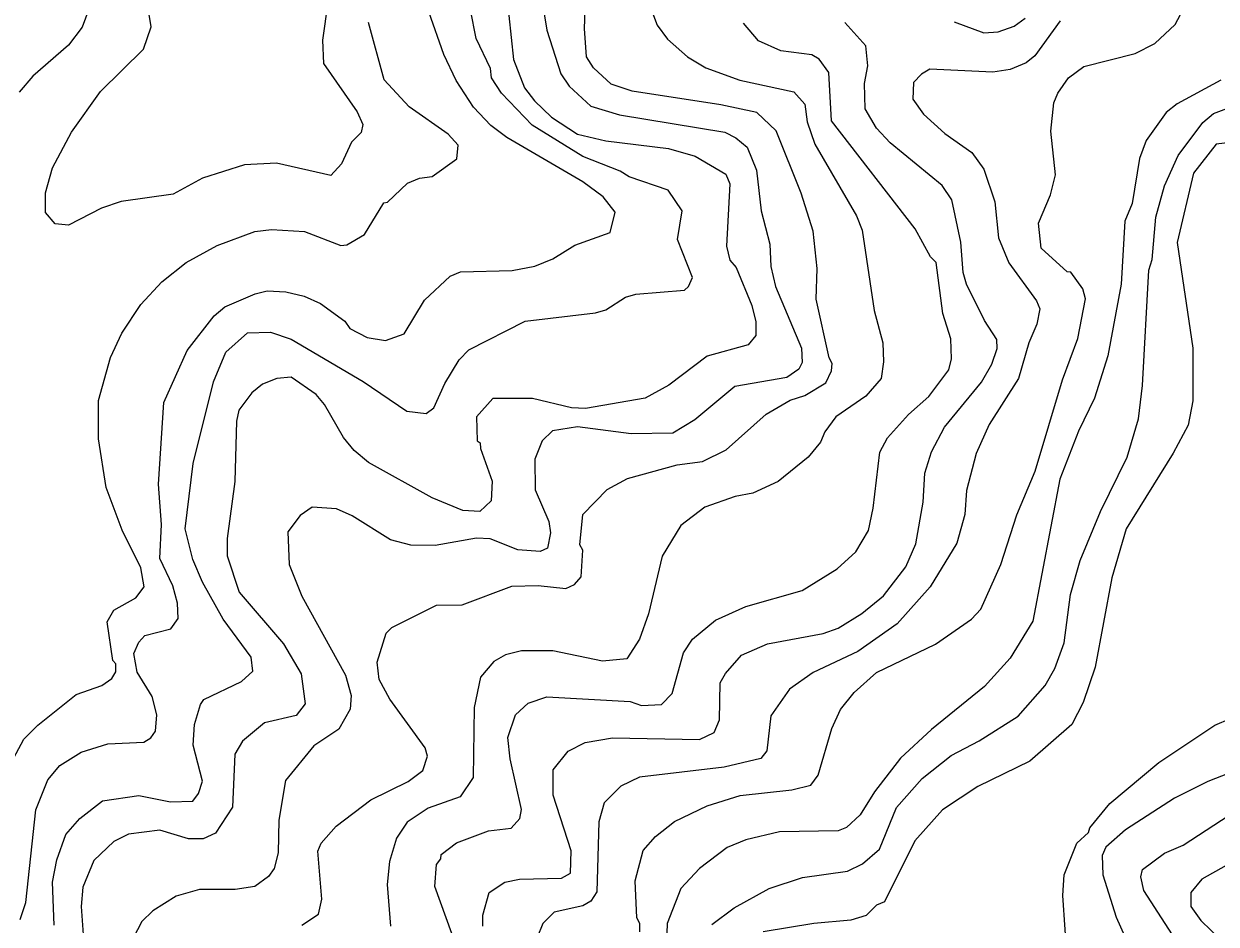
# Model space of a CAD drawing. Extents: x 673.3 to 698.5, y 6984.3 to 7012.3.
# Drawn here: x 690.563 to 691.793, y 6986.181 to 6987.11 of the extents above; entities that cross this region are included whole.
import ezdxf

# ---------------------------------------------------------------- set-up
doc = ezdxf.new("R2010")
doc.units = 0
doc.header["$LTSCALE"] = 0.032
doc.layers.add('1', color=7, linetype='Continuous', lineweight=25)
doc.layers.add('2', color=7, linetype='Continuous', lineweight=13)

msp = doc.modelspace()

# ---------------------------------------------------------------- linework, layer by layer
at = {"layer": '1'}
for points in [[(691.0581, 6987.1644), (691.0679, 6987.0735), (691.0792, 6987.0442), (691.0895, 6987.0306), (691.1072, 6987.0138), (691.134, 6986.9962), (691.1633, 6986.9895), (691.2279, 6986.9815), (691.2555, 6986.9738), (691.2869, 6986.955), (691.2911, 6986.945), (691.2878, 6986.8807), (691.2911, 6986.8665), (691.2976, 6986.8588), (691.314, 6986.8195), (691.3179, 6986.8029), (691.3179, 6986.7886), (691.31, 6986.779), (691.2677, 6986.7675), (691.2281, 6986.7374), (691.2037, 6986.7242), (691.1422, 6986.7134), (691.1278, 6986.7142), (691.0874, 6986.7236), (691.0466, 6986.7237), (691.0297, 6986.7048), (691.0305, 6986.6802), (691.0336, 6986.6779), (691.0337, 6986.672), (691.0459, 6986.6384), (691.045, 6986.6183), (691.0331, 6986.6072), (691.0156, 6986.6083), (690.984, 6986.6213), (690.9182, 6986.6576), (690.9036, 6986.6699), (690.8926, 6986.6835), (690.8728, 6986.7176), (690.8641, 6986.7278), (690.8384, 6986.7457), (690.8237, 6986.7442), (690.809, 6986.7385), (690.7977, 6986.7297), (690.7845, 6986.7116), (690.782, 6986.7002), (690.7804, 6986.6381), (690.7724, 6986.5794), (690.7723, 6986.5615), (690.7847, 6986.5241), (690.8305, 6986.4708), (690.8488, 6986.4396), (690.8528, 6986.4088), (690.8437, 6986.3966), (690.8108, 6986.3892), (690.7884, 6986.3702), (690.7802, 6986.3569), (690.7779, 6986.3023), (690.7603, 6986.2755), (690.7478, 6986.2695), (690.7324, 6986.2695), (690.703, 6986.2784), (690.6707, 6986.2744), (690.6553, 6986.2666), (690.6348, 6986.2471), (690.6236, 6986.2197), (690.6217, 6986.1996), (690.6249, 6986.1563)], [(691.0362, 6986.1794), (691.0362, 6986.1907), (691.0429, 6986.2142), (691.0588, 6986.2248), (691.0741, 6986.228), (691.1175, 6986.2288), (691.1267, 6986.2341), (691.1273, 6986.2572), (691.1089, 6986.3147), (691.1088, 6986.3405), (691.1242, 6986.3598), (691.1419, 6986.369), (691.1702, 6986.3737), (691.2598, 6986.3721), (691.275, 6986.3791), (691.2804, 6986.3922), (691.2812, 6986.4305), (691.2866, 6986.4402), (691.3033, 6986.4591), (691.3299, 6986.4707), (691.3874, 6986.4813), (691.4028, 6986.4867), (691.4273, 6986.502), (691.4496, 6986.52), (691.4728, 6986.5499), (691.4831, 6986.5738), (691.4905, 6986.6169), (691.4923, 6986.6468), (691.4992, 6986.6686), (691.5127, 6986.694), (691.551, 6986.7404), (691.5615, 6986.7592), (691.5671, 6986.7752), (691.5668, 6986.7846), (691.5539, 6986.8041), (691.5352, 6986.8418), (691.532, 6986.8536), (691.5295, 6986.885), (691.5204, 6986.9286), (691.5103, 6986.9434), (691.4566, 6986.9875), (691.4426, 6987.0027), (691.4309, 6987.0224), (691.43, 6987.0487), (691.4335, 6987.0667), (691.4316, 6987.0876), (691.4099, 6987.1115)], [(691.5228, 6987.1121), (691.5532, 6987.101), (691.5679, 6987.1018), (691.5845, 6987.1076), (691.5959, 6987.116)], [(691.8134, 6986.9886), (691.7929, 6986.9862), (691.7695, 6986.9563), (691.7529, 6986.8846), (691.769, 6986.7755), (691.7691, 6986.7212), (691.7641, 6986.6962), (691.7487, 6986.6673), (691.7, 6986.5891), (691.6854, 6986.5388), (691.6682, 6986.4465), (691.6557, 6986.41), (691.644, 6986.3875), (691.6007, 6986.3496), (691.547, 6986.3234), (691.5107, 6986.2994), (691.4822, 6986.2675), (691.4507, 6986.2046), (691.4426, 6986.201), (691.4319, 6986.1905), (691.4161, 6986.1855), (691.3777, 6986.1822), (691.3255, 6986.1734)], [(691.642, 6986.106), (691.6347, 6986.2112), (691.6363, 6986.2325), (691.6493, 6986.2651), (691.6614, 6986.276), (691.6626, 6986.281), (691.6833, 6986.3058), (691.734, 6986.3484), (691.7916, 6986.3866), (691.8402, 6986.4074)]]:
    msp.add_lwpolyline(points, dxfattribs=at)
at = {"layer": '2'}
for points in [[(691.1781, 6986.9583), (691.1393, 6986.9732), (691.0872, 6987.0058), (691.0555, 6987.0385), (691.0451, 6987.0546), (691.0442, 6987.0641), (691.0294, 6987.095), (691.0059, 6987.2136)], [(690.8493, 6986.1805), (690.8665, 6986.1919), (690.87, 6986.2072), (690.866, 6986.2569), (690.8695, 6986.2649), (690.8849, 6986.2827), (690.9206, 6986.3098), (690.9593, 6986.3287), (690.9743, 6986.3399), (690.9791, 6986.3549), (690.9766, 6986.3632), (690.9403, 6986.4135), (690.9292, 6986.4339), (690.9273, 6986.4517), (690.9364, 6986.4817), (690.9422, 6986.4874), (690.9884, 6986.5104), (691.0148, 6986.5107), (691.0662, 6986.53), (691.0935, 6986.5308), (691.1218, 6986.5276), (691.1308, 6986.5318), (691.1377, 6986.5398), (691.1395, 6986.5674), (691.1363, 6986.5727), (691.1396, 6986.6039), (691.1646, 6986.63), (691.1854, 6986.6412), (691.2367, 6986.6553), (691.263, 6986.6587), (691.2875, 6986.6708), (691.3288, 6986.7077), (691.3535, 6986.7221), (691.3686, 6986.7268), (691.3901, 6986.74), (691.396, 6986.7524), (691.3967, 6986.7597), (691.3936, 6986.7655), (691.3802, 6986.8263), (691.3814, 6986.8578), (691.3772, 6986.8964), (691.3649, 6986.9355), (691.339, 6986.9999), (691.3189, 6987.0187), (691.2819, 6987.0267), (691.1903, 6987.0406), (691.1687, 6987.0481), (691.1505, 6987.0649), (691.1431, 6987.0762), (691.1411, 6987.1052), (691.1436, 6987.1722)], [(690.8813, 6987.169), (690.8708, 6987.0934), (690.8717, 6987.0694), (690.9066, 6987.0195), (690.9123, 6987.0063), (690.9108, 6986.998), (690.9006, 6986.9882), (690.8903, 6986.9657), (690.8794, 6986.9536), (690.8234, 6986.9666), (690.7904, 6986.9648), (690.747, 6986.951), (690.7166, 6986.9344), (690.6629, 6986.9268), (690.6426, 6986.92), (690.6086, 6986.9024), (690.595, 6986.9038), (690.585, 6986.9155), (690.5851, 6986.9359), (690.592, 6986.9618), (690.6119, 6986.9983), (690.6418, 6987.0405), (690.686, 6987.0841), (690.6941, 6987.1072), (690.6899, 6987.1326)], [(691.0971, 6987.1354), (691.1022, 6987.1036), (691.1168, 6987.0586), (691.1252, 6987.046), (691.1476, 6987.0253), (691.1773, 6987.0162), (691.2861, 6986.9983), (691.2975, 6986.9926), (691.3089, 6986.9828), (691.3187, 6986.9592), (691.3235, 6986.9172), (691.3325, 6986.883), (691.3334, 6986.8597), (691.3381, 6986.8393)], [(690.6297, 6987.1254), (690.6228, 6987.1067), (690.6088, 6987.0883), (690.5719, 6987.0561), (690.5579, 6987.0396)], [(690.5587, 6986.1864), (690.5646, 6986.2038), (690.5751, 6986.2994), (690.5875, 6986.3304), (690.5999, 6986.3453), (690.6216, 6986.359), (690.6493, 6986.3674), (690.6863, 6986.3693), (690.6938, 6986.3738), (690.6983, 6986.3806), (690.6997, 6986.3973), (690.695, 6986.4162), (690.6796, 6986.4414), (690.6762, 6986.4608), (690.6811, 6986.4722), (690.6876, 6986.4794), (690.7144, 6986.4862), (690.7217, 6986.4968), (690.7211, 6986.5126), (690.7162, 6986.5303), (690.703, 6986.5586), (690.7046, 6986.5938), (690.7014, 6986.6352), (690.7071, 6986.7196), (690.7313, 6986.7733), (690.7589, 6986.809), (690.7699, 6986.8184), (690.8013, 6986.8318), (690.8136, 6986.8346), (690.8331, 6986.8339), (690.8519, 6986.8293), (690.8689, 6986.8217), (690.8938, 6986.8035), (690.899, 6986.7959), (690.9168, 6986.7865), (690.9359, 6986.7834), (690.9552, 6986.7904), (690.976, 6986.825), (691.0027, 6986.85), (691.0131, 6986.8542), (691.0665, 6986.8558), (691.09, 6986.8602), (691.1084, 6986.8679), (691.1311, 6986.8819), (691.1677, 6986.8948), (691.1728, 6986.9159), (691.1605, 6986.9317), (691.1393, 6986.9472), (691.0611, 6986.9928), (691.0445, 6987.0053), (691.0265, 6987.0242), (691.0088, 6987.0516), (690.996, 6987.0787), (690.9806, 6987.1227)], [(691.1981, 6986.1737), (691.1981, 6986.182), (691.195, 6986.188), (691.1933, 6986.2261), (691.2018, 6986.2576), (691.2146, 6986.272), (691.2339, 6986.2875), (691.2676, 6986.3034), (691.3018, 6986.3141), (691.3551, 6986.32), (691.3748, 6986.325), (691.3824, 6986.3353), (691.3965, 6986.3832), (691.4054, 6986.4029), (691.4194, 6986.4203), (691.4426, 6986.4412), (691.5034, 6986.4702), (691.5405, 6986.4962), (691.5503, 6986.5064), (691.5707, 6986.5526), (691.5873, 6986.6038), (691.6063, 6986.6487), (691.6343, 6986.7431), (691.6503, 6986.7855), (691.6581, 6986.8264), (691.6554, 6986.8367), (691.6429, 6986.8539), (691.6393, 6986.8544), (691.6123, 6986.8789), (691.6095, 6986.9047), (691.6221, 6986.9337), (691.6273, 6986.9543), (691.6224, 6986.9993), (691.6256, 6987.0287), (691.6296, 6987.0388), (691.6406, 6987.0546), (691.6565, 6987.0661), (691.7093, 6987.0797), (691.7297, 6987.0899), (691.7508, 6987.1095), (691.7614, 6987.1296)], [(691.2087, 6987.1289), (691.2163, 6987.1089), (691.2269, 6987.0942), (691.2475, 6987.0761), (691.2663, 6987.0648), (691.3014, 6987.0519), (691.3573, 6987.0399), (691.3684, 6987.0273), (691.371, 6987.0092), (691.3787, 6986.9859), (691.4217, 6986.912), (691.4277, 6986.8975), (691.44, 6986.8146), (691.4491, 6986.7811), (691.4498, 6986.7615), (691.4473, 6986.7445), (691.4316, 6986.7262), (691.4006, 6986.7047), (691.3891, 6986.6893), (691.3847, 6986.6785), (691.372, 6986.6631), (691.341, 6986.638)], [(690.577, 6986.3868), (690.6165, 6986.4183), (690.6431, 6986.4276), (690.6533, 6986.4348), (690.6574, 6986.4416), (690.6574, 6986.4499), (690.6543, 6986.4535), (690.6485, 6986.4933), (690.6554, 6986.5052), (690.678, 6986.518), (690.6866, 6986.5295), (690.6833, 6986.5491), (690.6641, 6986.5878), (690.6477, 6986.6319), (690.6396, 6986.6821), (690.6396, 6986.7217), (690.6519, 6986.766), (690.6636, 6986.791), (690.6833, 6986.8206), (690.7051, 6986.844), (690.73, 6986.8639), (690.762, 6986.8815), (690.801, 6986.8958), (690.8181, 6986.8981), (690.8523, 6986.8958), (690.8898, 6986.8814), (690.8959, 6986.8821), (690.9141, 6986.8927), (690.9341, 6986.9254), (690.9379, 6986.9262), (690.9585, 6986.9459), (690.971, 6986.951), (690.9841, 6986.9527), (691.0094, 6986.9708), (691.0108, 6986.985), (691.0004, 6986.9965), (690.9603, 6987.0245), (690.9344, 6987.0524), (690.9181, 6987.1117)], [(691.0044, 6986.172), (690.9867, 6986.2203), (690.9885, 6986.2431), (690.9929, 6986.2488), (690.9932, 6986.2533), (691.0092, 6986.2653), (691.0421, 6986.2776), (691.0655, 6986.2806), (691.0743, 6986.2905), (691.076, 6986.2996), (691.0646, 6986.352), (691.0622, 6986.3739), (691.0698, 6986.3974), (691.0831, 6986.4094), (691.1022, 6986.416), (691.1884, 6986.4111), (691.1999, 6986.4071), (691.2207, 6986.4079), (691.2316, 6986.4195), (691.2435, 6986.4615), (691.2526, 6986.4753), (691.2763, 6986.495), (691.3078, 6986.5093), (691.3659, 6986.5258), (691.402, 6986.5481), (691.4211, 6986.5656), (691.4342, 6986.5877), (691.4392, 6986.6107), (691.4458, 6986.6684), (691.454, 6986.6831), (691.4756, 6986.7073), (691.4966, 6986.7258), (691.5173, 6986.7532), (691.5199, 6986.7645), (691.5191, 6986.7851), (691.5108, 6986.8113), (691.5042, 6986.8639), (691.4981, 6986.87), (691.4825, 6986.8988), (691.3961, 6987.01), (691.3932, 6987.0599), (691.3832, 6987.0737), (691.3756, 6987.0781), (691.3437, 6987.0824), (691.3207, 6987.0925), (691.3052, 6987.111)], [(691.632, 6987.1131), (691.606, 6987.0773), (691.597, 6987.0698), (691.5804, 6987.0629), (691.5624, 6987.0603), (691.4976, 6987.0633), (691.4889, 6987.0584), (691.4806, 6987.0495), (691.48, 6987.0326), (691.4911, 6987.0169), (691.5131, 6986.9969), (691.5408, 6986.9773), (691.5531, 6986.9602), (691.5647, 6986.9264), (691.5684, 6986.8894), (691.579, 6986.8637), (691.6077, 6986.8243), (691.6109, 6986.8162), (691.6081, 6986.8005), (691.5996, 6986.781), (691.589, 6986.7442), (691.5588, 6986.6968), (691.5454, 6986.667), (691.5354, 6986.6289), (691.5336, 6986.6041), (691.5254, 6986.5746), (691.498, 6986.5295), (691.4639, 6986.4914), (691.4232, 6986.4626), (691.3771, 6986.4411), (691.3527, 6986.4239), (691.3333, 6986.3963), (691.3294, 6986.3601)], [(691.7978, 6987.0521), (691.7529, 6987.0275), (691.7415, 6987.0186), (691.7209, 6986.99), (691.7138, 6986.9712), (691.7063, 6986.925), (691.6986, 6986.9065), (691.6949, 6986.8417), (691.6812, 6986.7676), (691.6676, 6986.724), (691.6509, 6986.69), (691.6316, 6986.6404)], [(691.7537, 6986.9742), (691.7791, 6987.0083), (691.7902, 6987.0177), (691.8095, 6987.0248)], [(691.2726, 6986.1811), (691.2957, 6986.1984), (691.3317, 6986.2181), (691.3662, 6986.2296), (691.4125, 6986.2362), (691.4281, 6986.2436), (691.4455, 6986.2589), (691.463, 6986.3018), (691.4895, 6986.3318), (691.5195, 6986.3553), (691.5486, 6986.3706), (691.5886, 6986.3962), (691.6166, 6986.4276), (691.6265, 6986.4452), (691.6362, 6986.4716), (691.6426, 6986.5217), (691.6525, 6986.5567), (691.6736, 6986.6072), (691.701, 6986.6633), (691.7127, 6986.7029), (691.7169, 6986.7371), (691.7234, 6986.856), (691.7268, 6986.867), (691.7308, 6986.9107), (691.7397, 6986.9429), (691.7537, 6986.9742)], [(690.594, 6986.1805), (690.5923, 6986.2249), (690.5965, 6986.2479), (690.6061, 6986.2741), (690.6204, 6986.2903), (690.6437, 6986.3087), (690.6812, 6986.3143), (690.7138, 6986.3078), (690.7369, 6986.3085), (690.743, 6986.3161), (690.747, 6986.3289), (690.7372, 6986.366), (690.7388, 6986.3873), (690.7448, 6986.4082), (690.7485, 6986.4131), (690.7872, 6986.4317), (690.799, 6986.4425), (690.7972, 6986.4569), (690.7683, 6986.496), (690.7469, 6986.5344), (690.7371, 6986.5575), (690.7291, 6986.5893), (690.7373, 6986.6566), (690.7584, 6986.741), (690.7711, 6986.7714), (690.7933, 6986.7913), (690.817, 6986.7922), (690.8385, 6986.7848), (690.9126, 6986.7413), (690.9578, 6986.7105), (690.9777, 6986.7084), (690.9856, 6986.7142), (690.9969, 6986.7391), (691.0118, 6986.7637), (691.0218, 6986.774), (691.08, 6986.8036), (691.1526, 6986.8119), (691.1632, 6986.8152), (691.1835, 6986.8281), (691.1943, 6986.8312), (691.2442, 6986.8356), (691.2485, 6986.8392), (691.2527, 6986.8485), (691.2373, 6986.8876), (691.2421, 6986.9173), (691.2275, 6986.9387), (691.1874, 6986.9525), (691.1781, 6986.9583)], [(691.3381, 6986.8393), (691.3652, 6986.7755), (691.3659, 6986.7609), (691.3624, 6986.7539), (691.3499, 6986.7452), (691.2962, 6986.736), (691.255, 6986.7017), (691.2323, 6986.6881), (691.1894, 6986.6873), (691.1341, 6986.6945), (691.1081, 6986.6905), (691.0976, 6986.6799), (691.0899, 6986.6612), (691.0904, 6986.6296), (691.1044, 6986.597), (691.1061, 6986.5852), (691.1029, 6986.5694), (691.0953, 6986.5658), (691.0725, 6986.5676), (691.0437, 6986.5788), (691.0298, 6986.5798), (690.9872, 6986.5722), (690.962, 6986.5723), (690.941, 6986.5779), (690.9015, 6986.6027), (690.8851, 6986.6099), (690.86, 6986.6115), (690.8476, 6986.6029), (690.835, 6986.5862), (690.8364, 6986.5526), (690.8495, 6986.5198), (690.8946, 6986.4384), (690.9003, 6986.4173), (690.8992, 6986.4031), (690.8876, 6986.3825), (690.8619, 6986.3655), (690.8326, 6986.3295), (690.8259, 6986.2888), (690.825, 6986.2551), (690.8208, 6986.2388), (690.815, 6986.2308), (690.8011, 6986.2204), (690.7806, 6986.2174), (690.7437, 6986.2173), (690.7199, 6986.2102), (690.6957, 6986.1954), (690.6845, 6986.1841), (690.6711, 6986.1586)], [(691.341, 6986.638), (691.3148, 6986.6259), (691.2966, 6986.6226), (691.2655, 6986.6117), (691.2405, 6986.5926), (691.2213, 6986.5612), (691.2071, 6986.5015), (691.198, 6986.4753), (691.185, 6986.4552), (691.1598, 6986.4527), (691.1084, 6986.4633), (691.0763, 6986.4633), (691.0597, 6986.4592), (691.0475, 6986.4523), (691.0337, 6986.4363), (691.0272, 6986.4048), (691.0262, 6986.3328), (691.0128, 6986.3129), (690.9799, 6986.3012), (690.958, 6986.2866), (690.9472, 6986.2701), (690.9401, 6986.2461), (690.9376, 6986.2224), (690.9408, 6986.1793)], [(691.6316, 6986.6404), (691.6039, 6986.494), (691.5805, 6986.4559), (691.5541, 6986.4266), (691.4993, 6986.3824), (691.4671, 6986.3527), (691.4404, 6986.3181), (691.4257, 6986.2942), (691.4117, 6986.2811), (691.4031, 6986.2776), (691.3425, 6986.2767), (691.3078, 6986.2683), (691.2883, 6986.2607), (691.2597, 6986.2389), (691.2407, 6986.2181), (691.2266, 6986.1821), (691.2259, 6986.1622)], [(690.2378, 6986.1467), (690.2646, 6986.2045), (690.2841, 6986.2259), (690.3298, 6986.2624), (690.365, 6986.2816), (690.4007, 6986.3132), (690.4186, 6986.32), (690.4473, 6986.3215), (690.4647, 6986.313), (690.4899, 6986.2953), (690.505, 6986.2933), (690.5308, 6986.3139), (690.5626, 6986.3724), (690.577, 6986.3868)], [(691.3294, 6986.3601), (691.3233, 6986.3524), (691.2852, 6986.3434), (691.1979, 6986.333), (691.1785, 6986.3239), (691.1616, 6986.3068), (691.1559, 6986.2871), (691.154, 6986.2147), (691.1477, 6986.2052), (691.1395, 6986.2003), (691.1097, 6986.1937), (691.0981, 6986.1823), (691.0924, 6986.1678)], [(691.8584, 6986.3576), (691.7843, 6986.3287), (691.7501, 6986.3116), (691.6993, 6986.2788), (691.6791, 6986.261), (691.6755, 6986.2523), (691.6761, 6986.2323), (691.6899, 6986.1887), (691.7272, 6986.1052), (691.7421, 6986.0588), (691.7455, 6986.0348), (691.7437, 6985.9814), (691.7259, 6985.9149), (691.7202, 6985.9109), (691.681, 6985.8636), (691.6706, 6985.8467), (691.6722, 6985.8348), (691.6895, 6985.8235), (691.72, 6985.818), (691.7843, 6985.7867), (691.8118, 6985.7617)], [(691.8107, 6986.0428), (691.7805, 6986.0749), (691.7686, 6986.1076), (691.7626, 6986.1445), (691.7587, 6986.1541), (691.7184, 6986.2161), (691.7154, 6986.2303), (691.7171, 6986.2377), (691.7398, 6986.2547), (691.7589, 6986.2629), (691.8064, 6986.294)], [(691.8229, 6986.2529), (691.7781, 6986.2279), (691.7668, 6986.2142), (691.7667, 6986.1997), (691.7773, 6986.1854), (691.8091, 6986.1544)]]:
    msp.add_lwpolyline(points, dxfattribs=at)

doc.saveas('drawing.dxf')
